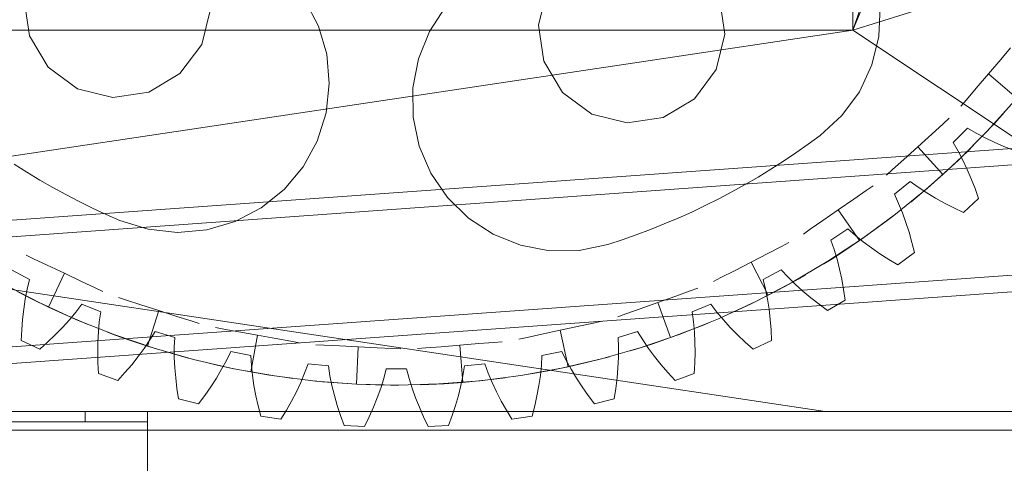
# Model space of a CAD drawing. Header units: millimetres. Extents: x -2233 to 61924, y -68080 to 6847.
# Tile 819 of 1056: x 25068 to 25543, y 1295 to 1509. Entities that reach past the tile are written whole.
import ezdxf

# ---------------------------------------------------------------- set-up
doc = ezdxf.new("R2010")
doc.units = ezdxf.units.MM
for name, color, linetype, lineweight in [('COTAS_P', 1, 'Continuous', 0), ('lateral_briquetadora', 7, 'Continuous', 0), ('lateral_C05', 7, 'Continuous', 0)]:
    doc.layers.add(name, color=color, linetype=linetype, lineweight=lineweight)
doc.dimstyles.new('R19_100', dxfattribs={"dimtxt": 250, "dimasz": 150, "dimexe": 150, "dimexo": 80, "dimgap": 100, "dimtad": 1, "dimtih": 1, "dimtoh": 1, "dimdsep": 46, "dimcen": 0.09, "dimadec": 0, "dimazin": 0, "dimtfac": 1, "dimtdec": 4, "dimtofl": 0, "dimtmove": 0, "dimatfit": 3, "dimfxl": 1, "dimtolj": 1, "dimtzin": 0, "dimarcsym": 0})

# ---------------------------------------------------------------- blocks, each defined once
blk = doc.blocks.new('DIM_R28_7')
at = {"layer": 'COTAS_P'}
for p, q in [((24250.07, 2141), (24400.07, 2186)), ((26750.07, 2141), (26600.07, 2186)), ((24250.07, 1241), (24250.07, 2141)), ((24250.07, 2141), (26750.07, 2141)), ((24250.07, 2141), (24400.07, 2096)), ((26750.07, 2141), (26600.07, 2096)), ((26750.07, 1241), (26750.07, 2141))]:
    blk.add_line(p, q, dxfattribs=at)
blk.add_text('2500 P', height=250, dxfattribs=at).set_placement((25500.07, 2241))

msp = doc.modelspace()

# ---------------------------------------------------------------- linework, layer by layer
at = {"layer": 'lateral_briquetadora'}
for p, q in [((25470.067, 1940), (25470.067, 1504)), ((25470.067, 1504), (25550.067, 1740)), ((25550.067, 1695), (25470.067, 1504)), ((25550.067, 1529), (25470.067, 1504)), ((25318.548, 1506.386), (25322.814, 1523.418)), ((25405.863, 1519.338), (25408.44, 1501.97)), ((25073.173, 1501.199), (25070.597, 1518.567)), ((25160.489, 1514.151), (25156.222, 1497.119)), ((25205.917, 1518.572), (25212.492, 1505.971)), ((25265.994, 1503.343), (25273.771, 1515.238)), ((25483.172, 1515.181), (25482.565, 1500.982)), ((25212.492, 1505.971), (25216.481, 1492.33)), ((25321.124, 1489.018), (25318.548, 1506.386)), ((24230.067, 1504), (25470.067, 1504)), ((24230.067, 1504), (25456.734, 1320)), ((25470.067, 1504), (24243.401, 1320)), ((25082.2, 1486.139), (25073.173, 1501.199)), ((25260.686, 1490.158), (25265.994, 1503.343)), ((25408.44, 1501.97), (25404.173, 1484.938)), ((25470.067, 1504), (25746.067, 1320)), ((25482.565, 1500.982), (25479.2, 1487.173)), ((24471.62, 1369.773), (26228.731, 1495.911)), ((25156.222, 1497.119), (25145.763, 1483.016)), ((25541.338, 1489.824), (25546.065, 1495.396)), ((25216.481, 1492.33), (25217.733, 1478.173)), ((24472.193, 1361.793), (26229.304, 1487.931)), ((25096.303, 1475.679), (25082.2, 1486.139)), ((25258.053, 1476.192), (25260.686, 1490.158)), ((25330.151, 1473.957), (25321.124, 1489.018)), ((25479.2, 1487.173), (25473.205, 1474.287)), ((25535.443, 1482.877), (25541.338, 1489.824)), ((25145.763, 1483.016), (25130.703, 1473.989)), ((25404.173, 1484.938), (25393.714, 1470.835)), ((25535.443, 1482.877), (25529.549, 1475.929)), ((25535.443, 1482.877), (25549.169, 1471.231)), ((25217.733, 1478.173), (25216.199, 1464.043)), ((25258.195, 1461.98), (25258.053, 1476.192)), ((25113.335, 1471.413), (25096.303, 1475.679)), ((25130.703, 1473.989), (25113.335, 1471.413)), ((25344.254, 1463.498), (25330.151, 1473.957)), ((25473.205, 1474.287), (25464.812, 1462.818)), ((25529.549, 1475.929), (25524.821, 1470.357)), ((25393.714, 1470.835), (25378.654, 1461.808)), ((25524.821, 1470.357), (25522.198, 1467.265)), ((25548.095, 1469.971), (25534.795, 1455.203)), ((25216.199, 1464.043), (25211.937, 1450.485)), ((25261.107, 1448.069), (25258.195, 1461.98)), ((25361.286, 1459.232), (25344.254, 1463.498)), ((25378.654, 1461.808), (25361.286, 1459.232)), ((25464.812, 1462.818), (25454.342, 1453.206)), ((25543.193, 1464.351), (25538.285, 1458.934)), ((25508.15, 1453.818), (25513.564, 1458.725)), ((25513.564, 1458.725), (25516.568, 1461.448)), ((25538.285, 1458.934), (25535.516, 1455.966)), ((25454.342, 1453.206), (25448.521, 1448.927)), ((25501.398, 1447.699), (25508.15, 1453.818)), ((25525.322, 1456.71), (25518.357, 1449.746)), ((25534.795, 1455.203), (25520.765, 1441.128)), ((25529.472, 1454.255), (25525.322, 1456.71)), ((25533.788, 1451.977), (25529.472, 1454.255)), ((25211.937, 1450.485), (25205.113, 1438.018)), ((25266.676, 1434.994), (25261.107, 1448.069)), ((25448.521, 1448.927), (25442.61, 1444.773)), ((25501.398, 1447.699), (25494.647, 1441.58)), ((25501.398, 1447.699), (25513.486, 1434.362)), ((25518.357, 1449.746), (25520.813, 1445.596)), ((25525.421, 1445.642), (25528.297, 1448.507)), ((25538.25, 1449.857), (25533.788, 1451.977)), ((25542.841, 1447.884), (25538.25, 1449.857)), ((25547.553, 1446.05), (25542.841, 1447.884)), ((25442.61, 1444.773), (25436.612, 1440.745)), ((25520.167, 1440.56), (25525.421, 1445.642)), ((25520.813, 1445.596), (25523.091, 1441.279)), ((25071.938, 1435.397), (25065.824, 1439.248)), ((25205.113, 1438.018), (25195.987, 1427.122)), ((25436.612, 1440.745), (25430.53, 1436.845)), ((25494.647, 1441.58), (25489.233, 1436.673)), ((25520.765, 1441.128), (25506.039, 1427.782)), ((25513.486, 1434.362), (25520.167, 1440.56)), ((25523.091, 1441.279), (25525.21, 1436.818)), ((24475.988, 1308.929), (26233.099, 1435.067)), ((25078.132, 1431.678), (25071.938, 1435.397)), ((25274.69, 1423.256), (25266.676, 1434.994)), ((25430.53, 1436.845), (25424.366, 1433.076)), ((25489.233, 1436.673), (25486.229, 1433.95)), ((25513.486, 1434.362), (25506.664, 1428.321)), ((25525.21, 1436.818), (25527.183, 1432.226)), ((25084.403, 1428.09), (25078.132, 1431.678)), ((25418.124, 1429.438), (25411.806, 1425.934)), ((25424.366, 1433.076), (25418.124, 1429.438)), ((25476.554, 1426.61), (25479.888, 1428.918)), ((25497.699, 1431.023), (25490.086, 1424.774)), ((25501.589, 1428.172), (25497.699, 1431.023)), ((25527.183, 1432.226), (25529.018, 1427.514)), ((24476.561, 1300.95), (26233.672, 1427.088)), ((25090.749, 1424.637), (25084.403, 1428.09)), ((25097.167, 1421.32), (25090.749, 1424.637)), ((25195.987, 1427.122), (25184.911, 1418.216)), ((25411.806, 1425.934), (25405.415, 1422.565)), ((25470.545, 1422.452), (25476.554, 1426.61)), ((25490.086, 1424.774), (25492.123, 1420.404)), ((25506.039, 1427.782), (25490.657, 1415.199)), ((25506.664, 1428.321), (25501.09, 1423.591)), ((25505.661, 1425.482), (25501.589, 1428.172)), ((25509.893, 1422.935), (25505.661, 1425.482)), ((25529.018, 1427.514), (25530.719, 1422.691)), ((25103.655, 1418.14), (25097.167, 1421.32)), ((25284.84, 1413.307), (25274.69, 1423.256)), ((25398.953, 1419.332), (25392.425, 1416.237)), ((25405.415, 1422.565), (25398.953, 1419.332)), ((25463.053, 1417.266), (25470.545, 1422.452)), ((25492.123, 1420.404), (25493.966, 1415.884)), ((25501.09, 1423.591), (25497.958, 1421.009)), ((25514.27, 1420.522), (25509.893, 1422.935)), ((25518.779, 1418.234), (25514.27, 1420.522)), ((25530.719, 1422.691), (25523.412, 1416.068)), ((25110.208, 1415.098), (25103.655, 1418.14)), ((25116.825, 1412.196), (25110.208, 1415.098)), ((25184.911, 1418.216), (25172.311, 1411.642)), ((25392.425, 1416.237), (25385.832, 1413.282)), ((25463.053, 1417.266), (25455.561, 1412.081)), ((25463.053, 1417.266), (25473.297, 1402.465)), ((25490.657, 1415.199), (25474.657, 1403.411)), ((25486.602, 1412.092), (25489.827, 1414.556)), ((25493.966, 1415.884), (25495.638, 1411.237)), ((25523.412, 1416.068), (25518.779, 1418.234)), ((25130.383, 1407.935), (25116.825, 1412.196)), ((25172.311, 1411.642), (25158.67, 1407.652)), ((25296.735, 1405.529), (25284.84, 1413.307)), ((25379.178, 1410.468), (25372.465, 1407.795)), ((25385.832, 1413.282), (25379.178, 1410.468)), ((25455.561, 1412.081), (25449.553, 1407.922)), ((25480.73, 1407.738), (25486.602, 1412.092)), ((25495.638, 1411.237), (25497.152, 1406.474)), ((25144.513, 1406.4), (25130.383, 1407.935)), ((25158.67, 1407.652), (25144.513, 1406.4)), ((25309.92, 1400.222), (25296.735, 1405.529)), ((25365.698, 1405.266), (25358.878, 1402.882)), ((25372.465, 1407.795), (25365.698, 1405.266)), ((25449.553, 1407.922), (25446.219, 1405.615)), ((25467.692, 1408.166), (25459.503, 1402.694)), ((25471.283, 1404.948), (25467.692, 1408.166)), ((25475.072, 1401.872), (25471.283, 1404.948)), ((25473.297, 1402.465), (25480.73, 1407.738)), ((25497.152, 1406.474), (25498.516, 1401.605)), ((25323.886, 1397.588), (25309.92, 1400.222)), ((25352.009, 1400.642), (25338.098, 1397.73)), ((25358.878, 1402.882), (25352.009, 1400.642)), ((25435.668, 1399.6), (25439.275, 1401.453)), ((25474.657, 1403.411), (25458.08, 1392.448)), ((25459.503, 1402.694), (25461.101, 1398.145)), ((25473.297, 1402.465), (25465.744, 1397.366)), ((25479.035, 1398.923), (25475.072, 1401.872)), ((25498.516, 1401.605), (25499.736, 1396.638)), ((25075.213, 1393.702), (25071.547, 1395.436)), ((25338.098, 1397.73), (25323.886, 1397.588)), ((25421.064, 1392.099), (25429.169, 1396.262)), ((25429.169, 1396.262), (25435.668, 1399.6)), ((25465.744, 1397.366), (25459.601, 1393.404)), ((25461.101, 1398.145), (25462.493, 1393.467)), ((25483.153, 1396.092), (25479.035, 1398.923)), ((25487.417, 1393.373), (25483.153, 1396.092)), ((25499.736, 1396.638), (25491.816, 1390.763)), ((25081.818, 1390.578), (25075.213, 1393.702)), ((25090.055, 1386.682), (25081.818, 1390.578)), ((25421.064, 1392.099), (25412.959, 1387.936)), ((25421.064, 1392.099), (25429.288, 1376.087)), ((25458.08, 1392.448), (25440.97, 1382.339)), ((25459.601, 1393.404), (25456.158, 1391.254)), ((25462.493, 1393.467), (25463.702, 1388.678)), ((25491.816, 1390.763), (25487.417, 1393.373)), ((25073.232, 1383.718), (25064.546, 1388.361)), ((25090.055, 1386.682), (25082.359, 1370.41)), ((25090.055, 1386.682), (25098.292, 1382.786)), ((25412.959, 1387.936), (25406.459, 1384.597)), ((25435.589, 1388.361), (25426.903, 1383.718)), ((25438.847, 1384.806), (25435.589, 1388.361)), ((25443.735, 1383.895), (25447.255, 1385.917)), ((25463.702, 1388.678), (25464.741, 1383.789)), ((25077.881, 1372.563), (25060.251, 1381.737)), ((25072.087, 1379.034), (25073.232, 1383.718)), ((25098.292, 1382.786), (25104.897, 1379.662)), ((25406.459, 1384.597), (25402.852, 1382.744)), ((25440.97, 1382.339), (25423.37, 1373.11)), ((25426.903, 1383.718), (25428.048, 1379.034)), ((25437.345, 1380.345), (25443.735, 1383.895)), ((25442.317, 1381.373), (25438.847, 1384.806)), ((25445.971, 1378.05), (25442.317, 1381.373)), ((25464.741, 1383.789), (25465.621, 1378.81)), ((25074.167, 1374.402), (25067.664, 1377.741)), ((25071.161, 1374.242), (25072.087, 1379.034)), ((25104.897, 1379.662), (25108.563, 1377.928)), ((25384.727, 1375.697), (25391.607, 1378.158)), ((25391.607, 1378.158), (25395.425, 1379.524)), ((25428.048, 1379.034), (25428.974, 1374.242)), ((25429.288, 1376.087), (25437.345, 1380.345)), ((25449.792, 1374.829), (25445.971, 1378.05)), ((25465.621, 1378.81), (25466.349, 1373.747)), ((25070.427, 1369.357), (25071.161, 1374.242)), ((25082.359, 1370.41), (25074.167, 1374.402)), ((25095.952, 1364.294), (25077.881, 1372.563)), ((25098.436, 1371.797), (25095.541, 1367.941)), ((25107.535, 1368.028), (25098.436, 1371.797)), ((25119.952, 1373.713), (25116.091, 1374.953)), ((25126.909, 1371.478), (25119.952, 1373.713)), ((25376.149, 1372.627), (25367.57, 1369.558)), ((25376.149, 1372.627), (25384.727, 1375.697)), ((25376.149, 1372.627), (25382.213, 1355.679)), ((25401.699, 1371.797), (25392.6, 1368.028)), ((25404.594, 1367.941), (25401.699, 1371.797)), ((25423.37, 1373.11), (25405.324, 1364.784)), ((25421.134, 1372.018), (25414.527, 1368.891)), ((25429.288, 1376.087), (25421.134, 1372.018)), ((25428.974, 1374.242), (25429.708, 1369.357)), ((25453.769, 1371.706), (25449.792, 1374.829)), ((25457.891, 1368.677), (25453.769, 1371.706)), ((25466.349, 1373.747), (25457.891, 1368.677)), ((25069.872, 1364.39), (25070.427, 1369.357)), ((25082.359, 1370.41), (25090.642, 1366.61)), ((25095.541, 1367.941), (25092.425, 1364.184)), ((25106.855, 1363.255), (25107.535, 1368.028)), ((25135.583, 1368.691), (25126.909, 1371.478)), ((25135.583, 1368.691), (25130.077, 1351.553)), ((25135.583, 1368.691), (25144.258, 1365.903)), ((25360.69, 1367.096), (25356.872, 1365.73)), ((25367.57, 1369.558), (25360.69, 1367.096)), ((25392.6, 1368.028), (25393.28, 1363.255)), ((25407.71, 1364.184), (25404.594, 1367.941)), ((25414.527, 1368.891), (25410.832, 1367.209)), ((25429.708, 1369.357), (25430.263, 1364.39)), ((25069.484, 1359.349), (25069.872, 1364.39)), ((25092.425, 1364.184), (25089.114, 1360.519)), ((25090.642, 1366.61), (25097.348, 1363.701)), ((25114.42, 1356.951), (25095.952, 1364.294)), ((25097.348, 1363.701), (25101.095, 1362.14)), ((25106.402, 1358.395), (25106.855, 1363.255)), ((25144.258, 1365.903), (25151.215, 1363.668)), ((25151.215, 1363.668), (25155.075, 1362.428)), ((25337.982, 1361.108), (25345.124, 1362.651)), ((25345.124, 1362.651), (25349.088, 1363.507)), ((25405.324, 1364.784), (25386.88, 1357.383)), ((25393.28, 1363.255), (25393.733, 1358.395)), ((25397.555, 1361.534), (25401.309, 1363.08)), ((25411.021, 1360.519), (25407.71, 1364.184)), ((25430.263, 1364.39), (25430.651, 1359.349)), ((25069.256, 1354.239), (25069.484, 1359.349)), ((25089.114, 1360.519), (25085.627, 1356.939)), ((25106.151, 1353.462), (25106.402, 1358.395)), ((25114.551, 1356.903), (25110.749, 1358.325)), ((25133.786, 1358.636), (25131.283, 1354.514)), ((25143.211, 1355.777), (25133.786, 1358.636)), ((25166.917, 1359.735), (25162.928, 1360.461)), ((25174.106, 1358.427), (25166.917, 1359.735)), ((25183.07, 1356.796), (25174.106, 1358.427)), ((25329.076, 1359.185), (25320.17, 1357.261)), ((25329.076, 1359.185), (25337.982, 1361.108)), ((25329.076, 1359.185), (25332.876, 1341.591)), ((25366.349, 1358.636), (25356.924, 1355.777)), ((25368.852, 1354.514), (25366.349, 1358.636)), ((25386.88, 1357.383), (25368.085, 1350.925)), ((25382.213, 1355.679), (25390.757, 1358.849)), ((25390.757, 1358.849), (25397.555, 1361.534)), ((25393.733, 1358.395), (25393.984, 1353.462)), ((25414.508, 1356.939), (25411.021, 1360.519)), ((25430.651, 1359.349), (25430.879, 1354.239)), ((25078.171, 1350.023), (25069.256, 1354.239)), ((25081.976, 1353.441), (25078.171, 1350.023)), ((25085.627, 1356.939), (25081.976, 1353.441)), ((25106.086, 1348.465), (25106.151, 1353.462)), ((25133.235, 1350.553), (25114.42, 1356.951)), ((25121.434, 1354.442), (25114.551, 1356.903)), ((25130.077, 1351.553), (25121.434, 1354.442)), ((25131.283, 1354.514), (25128.55, 1350.47)), ((25143.002, 1350.959), (25143.211, 1355.777)), ((25183.07, 1356.796), (25179.848, 1339.086)), ((25183.07, 1356.796), (25192.035, 1355.165)), ((25192.035, 1355.165), (25199.224, 1353.856)), ((25199.224, 1353.856), (25203.213, 1353.131)), ((25280.652, 1352.002), (25289.733, 1352.746)), ((25289.733, 1352.746), (25297.015, 1353.344)), ((25297.015, 1353.344), (25301.057, 1353.675)), ((25313.028, 1355.719), (25309.064, 1354.863)), ((25320.17, 1357.261), (25313.028, 1355.719)), ((25356.924, 1355.777), (25357.133, 1350.959)), ((25373.597, 1352.709), (25366.638, 1350.472)), ((25371.585, 1350.47), (25368.852, 1354.514)), ((25382.213, 1355.679), (25373.597, 1352.709)), ((25393.984, 1353.462), (25394.049, 1348.465)), ((25418.159, 1353.441), (25414.508, 1356.939)), ((25421.964, 1350.023), (25418.159, 1353.441)), ((25430.879, 1354.239), (25421.964, 1350.023)), ((25106.194, 1343.409), (25106.086, 1348.465)), ((25128.55, 1350.47), (25125.615, 1346.498)), ((25130.077, 1351.553), (25138.785, 1348.867)), ((25152.35, 1345.117), (25133.235, 1350.553)), ((25138.785, 1348.867), (25145.813, 1346.858)), ((25143.028, 1346.078), (25143.002, 1350.959)), ((25170.256, 1349.002), (25168.169, 1344.655)), ((25179.916, 1347.081), (25170.256, 1349.002)), ((25215.305, 1352.006), (25211.255, 1352.205)), ((25222.603, 1351.648), (25215.305, 1352.006)), ((25231.704, 1351.201), (25222.603, 1351.648)), ((25231.704, 1351.201), (25230.821, 1333.222)), ((25231.704, 1351.201), (25240.804, 1350.754)), ((25240.804, 1350.754), (25248.103, 1350.395)), ((25248.103, 1350.395), (25252.153, 1350.196)), ((25264.288, 1350.66), (25260.247, 1350.329)), ((25271.571, 1351.257), (25264.288, 1350.66)), ((25280.652, 1352.002), (25271.571, 1351.257)), ((25280.652, 1352.002), (25282.123, 1334.062)), ((25329.879, 1349.002), (25320.219, 1347.081)), ((25331.966, 1344.655), (25329.879, 1349.002)), ((25368.085, 1350.925), (25348.987, 1345.428)), ((25357.133, 1350.959), (25357.107, 1346.078)), ((25366.638, 1350.472), (25362.756, 1349.285)), ((25374.52, 1346.498), (25371.585, 1350.47)), ((25394.049, 1348.465), (25393.941, 1343.409)), ((25106.468, 1338.302), (25106.194, 1343.409)), ((25125.615, 1346.498), (25122.495, 1342.593)), ((25143.261, 1341.145), (25143.028, 1346.078)), ((25145.813, 1346.858), (25149.732, 1345.8)), ((25171.717, 1340.655), (25152.35, 1345.117)), ((25163.756, 1342.364), (25159.801, 1343.277)), ((25168.169, 1344.655), (25165.846, 1340.363)), ((25180.18, 1342.266), (25179.916, 1347.081)), ((25320.219, 1347.081), (25319.955, 1342.266)), ((25348.987, 1345.428), (25329.635, 1340.905)), ((25334.289, 1340.363), (25331.966, 1344.655)), ((25332.876, 1341.591), (25341.761, 1343.618)), ((25341.761, 1343.618), (25348.852, 1345.393)), ((25348.852, 1345.393), (25352.775, 1346.435)), ((25357.107, 1346.078), (25356.874, 1341.145)), ((25377.64, 1342.593), (25374.52, 1346.498)), ((25393.941, 1343.409), (25393.667, 1338.302)), ((25119.205, 1338.754), (25115.753, 1334.98)), ((25122.495, 1342.593), (25119.205, 1338.754)), ((25143.686, 1336.165), (25143.261, 1341.145)), ((25165.846, 1340.363), (25163.314, 1336.122)), ((25170.902, 1340.822), (25163.756, 1342.364)), ((25179.848, 1339.086), (25170.902, 1340.822)), ((25191.284, 1337.18), (25171.717, 1340.655)), ((25179.848, 1339.086), (25188.832, 1337.559)), ((25180.684, 1337.411), (25180.18, 1342.266)), ((25205.844, 1338.459), (25203.952, 1333.96)), ((25207.494, 1342.99), (25205.844, 1338.459)), ((25217.296, 1342.025), (25207.494, 1342.99)), ((25218.031, 1337.259), (25217.296, 1342.025)), ((25245.143, 1340.657), (25243.945, 1335.986)), ((25254.992, 1340.657), (25245.143, 1340.657)), ((25256.19, 1335.986), (25254.992, 1340.657)), ((25282.839, 1342.025), (25282.104, 1337.259)), ((25292.641, 1342.99), (25282.839, 1342.025)), ((25294.291, 1338.459), (25292.641, 1342.99)), ((25296.183, 1333.96), (25294.291, 1338.459)), ((25329.635, 1340.905), (25310.079, 1337.368)), ((25316.755, 1338.46), (25312.751, 1337.791)), ((25323.947, 1339.77), (25316.755, 1338.46)), ((25319.955, 1342.266), (25319.451, 1337.411)), ((25332.876, 1341.591), (25323.947, 1339.77)), ((25336.821, 1336.122), (25334.289, 1340.363)), ((25356.874, 1341.145), (25356.449, 1336.165)), ((25380.93, 1338.754), (25377.64, 1342.593)), ((25384.382, 1334.98), (25380.93, 1338.754)), ((25115.753, 1334.98), (25106.468, 1338.302)), ((25144.289, 1331.145), (25143.686, 1336.165)), ((25163.314, 1336.122), (25160.592, 1331.93)), ((25181.4, 1332.524), (25180.684, 1337.411)), ((25188.832, 1337.559), (25196.063, 1336.485)), ((25211.002, 1334.7), (25191.284, 1337.18)), ((25196.063, 1336.485), (25200.086, 1335.947)), ((25203.952, 1333.96), (25201.848, 1329.491)), ((25214.439, 1334.371), (25210.398, 1334.761)), ((25230.821, 1333.222), (25211.002, 1334.7)), ((25221.724, 1333.775), (25214.439, 1334.371)), ((25219.008, 1332.477), (25218.031, 1337.259)), ((25230.821, 1333.222), (25221.724, 1333.775)), ((25243.945, 1335.986), (25242.503, 1331.323)), ((25257.632, 1331.323), (25256.19, 1335.986)), ((25290.369, 1334.826), (25270.555, 1333.285)), ((25282.123, 1334.062), (25273.032, 1333.423)), ((25282.104, 1337.259), (25281.127, 1332.477)), ((25282.123, 1334.062), (25291.196, 1334.912)), ((25310.079, 1337.368), (25290.369, 1334.826)), ((25291.196, 1334.912), (25298.458, 1335.746)), ((25298.287, 1329.491), (25296.183, 1333.96)), ((25298.458, 1335.746), (25302.484, 1336.268)), ((25319.451, 1337.411), (25318.735, 1332.524)), ((25339.543, 1331.93), (25336.821, 1336.122)), ((25356.449, 1336.165), (25355.846, 1331.145)), ((25393.667, 1338.302), (25384.382, 1334.98)), ((25145.062, 1326.089), (25144.289, 1331.145)), ((25160.592, 1331.93), (25157.694, 1327.787)), ((25182.311, 1327.61), (25181.4, 1332.524)), ((25201.848, 1329.491), (25199.551, 1325.053)), ((25220.2, 1327.684), (25219.008, 1332.477)), ((25250.689, 1332.75), (25230.821, 1333.222)), ((25230.821, 1333.222), (25239.927, 1332.881)), ((25239.927, 1332.881), (25247.236, 1332.76)), ((25242.503, 1331.323), (25240.847, 1326.669)), ((25247.236, 1332.76), (25251.296, 1332.752)), ((25270.555, 1333.285), (25250.689, 1332.75)), ((25259.288, 1326.669), (25257.632, 1331.323)), ((25265.731, 1333.063), (25261.674, 1332.922)), ((25273.032, 1333.423), (25265.731, 1333.063)), ((25281.127, 1332.477), (25279.935, 1327.684)), ((25300.584, 1325.053), (25298.287, 1329.491)), ((25318.735, 1332.524), (25317.824, 1327.61)), ((25342.441, 1327.787), (25339.543, 1331.93)), ((25355.846, 1331.145), (25355.073, 1326.089)), ((25154.628, 1323.693), (25145.062, 1326.089)), ((25157.694, 1327.787), (25154.628, 1323.693)), ((25183.403, 1322.673), (25182.311, 1327.61)), ((25199.551, 1325.053), (25197.072, 1320.646)), ((25221.588, 1322.882), (25220.2, 1327.684)), ((25240.847, 1326.669), (25238.995, 1322.027)), ((25261.139, 1322.027), (25259.288, 1326.669)), ((25279.935, 1327.684), (25278.547, 1322.882)), ((25303.063, 1320.646), (25300.584, 1325.053)), ((25317.824, 1327.61), (25316.732, 1322.673)), ((25345.507, 1323.693), (25342.441, 1327.787)), ((25355.073, 1326.089), (25345.507, 1323.693)), ((23750.067, 1320), (25950.067, 1320)), ((23870.067, 1320), (25830.067, 1320)), ((23954.067, 1320), (25456.734, 1320)), ((25746.067, 1320), (24243.401, 1320)), ((25100.067, 1320), (25130.067, 1320)), ((25100.067, 1320), (25100.067, 1315)), ((25130.067, 1315), (25130.067, 1320)), ((25184.668, 1317.717), (25183.403, 1322.673)), ((25197.072, 1320.646), (25194.423, 1316.27)), ((25223.159, 1318.076), (25221.588, 1322.882)), ((25238.995, 1322.027), (25236.961, 1317.398)), ((25263.174, 1317.398), (25261.139, 1322.027)), ((25278.547, 1322.882), (25276.976, 1318.076)), ((25305.712, 1316.27), (25303.063, 1320.646)), ((25316.732, 1322.673), (25315.467, 1317.717)), ((25456.734, 1320), (25746.067, 1320)), ((24570.067, 1315), (25130.067, 1315)), ((25100.067, 1315), (25130.067, 1315)), ((25130.067, 1285), (25130.067, 1315)), ((25194.423, 1316.27), (25184.668, 1317.717)), ((25224.904, 1313.268), (25223.159, 1318.076)), ((25236.961, 1317.398), (25234.753, 1312.784)), ((25265.382, 1312.784), (25263.174, 1317.398)), ((25276.976, 1318.076), (25275.231, 1313.268)), ((25315.467, 1317.717), (25305.712, 1316.27)), ((25234.753, 1312.784), (25224.904, 1313.268)), ((25275.231, 1313.268), (25265.382, 1312.784))]:
    msp.add_line(p, q, dxfattribs=at)
at = {"layer": 'lateral_C05'}
msp.add_line((24310.067, 1311), (26690.067, 1311), dxfattribs=at)

# ---------------------------------------------------------------- dimensions: what is measured, and where the dimension line sits
at = {"layer": 'COTAS_P'}
dim = msp.add_aligned_dim(p1=(24250.067, 1241), p2=(26750.067, 1241), distance=900, text='<> P', dimstyle='R19_100', dxfattribs=at)
dim.commit()
dim.dimension.update_dxf_attribs({"geometry": 'DIM_R28_7', "text_midpoint": (25500.067, 2141)})

doc.saveas('drawing.dxf')
